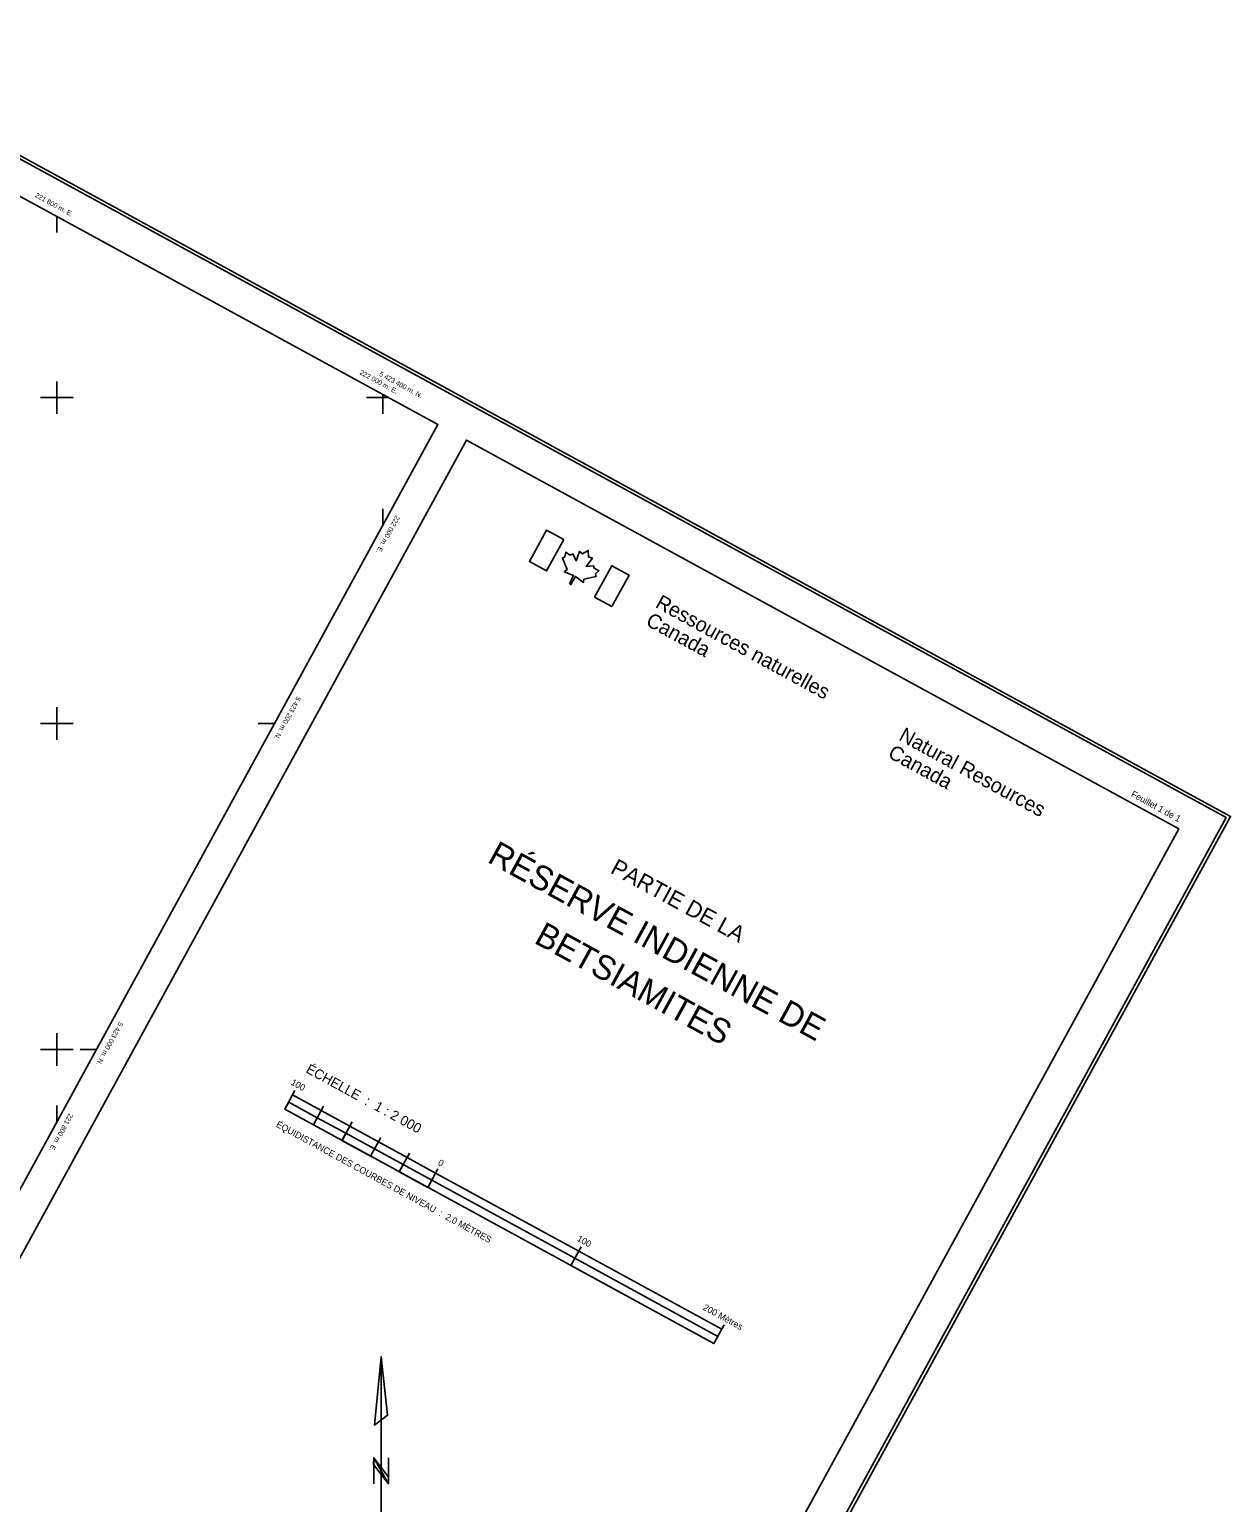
# Model space of a CAD drawing. Extents: x 219136 to 222520, y 5421589 to 5424530.
# Drawn here: x 221783 to 222520, y 5422722 to 5423626 of the extents above; entities that cross this region are included whole.
import ezdxf

# ---------------------------------------------------------------- set-up
doc = ezdxf.new("R2010")
doc.units = 0
for name, color, linetype in [('Level 60', 7, 'Continuous'), ('Level 61', 7, 'Continuous'), ('Level 63', 7, 'Continuous')]:
    doc.layers.add(name, color=color, linetype=linetype)

msp = doc.modelspace()

# ---------------------------------------------------------------- linework, layer by layer
at = {"layer": 'Level 60'}
for points in [[(219135.93, 5422982.66), (219981.09, 5424529.89), (222519.95, 5423143.06), (221674.79, 5421595.83), (219135.93, 5422982.66)], [(219138.65, 5422983.46), (219981.9, 5424527.19), (222517.24, 5423142.28), (221673.99, 5421598.55), (219138.65, 5422983.46)], [(221226.31, 5421863.6), (221663.34, 5421624.89), (222488.32, 5423135.3), (222051.3, 5423374), (221226.31, 5421863.6)]]:
    msp.add_lwpolyline(points, dxfattribs=at)
msp.add_lwpolyline([(219164.83, 5422989.67), (219989.85, 5424500.03), (222033.74, 5423383.57), (221208.72, 5421873.21)], close=True, dxfattribs=at)
at = {"layer": 'Level 61'}
for p, q in [((221800, 5423511.25), (221800, 5423501.25)), ((222003.66, 5423400), (221993.66, 5423400)), ((222000, 5423402), (222000, 5423392)), ((222000, 5423321.8), (222000, 5423331.8)), ((221933.47, 5423200), (221923.47, 5423200)), ((221824.22, 5423000), (221814.22, 5423000)), ((221800, 5422955.66), (221800, 5422965.66))]:
    msp.add_line(p, q, dxfattribs=at)
for points in [[(221800, 5423410), (221800, 5423400), (221800, 5423390)], [(221790, 5423400), (221800, 5423400), (221810, 5423400)], [(221990, 5423400), (221993.66, 5423400)], [(222000, 5423392), (222000, 5423390)], [(221800, 5423210), (221800, 5423200), (221800, 5423190)], [(221790, 5423200), (221800, 5423200), (221810, 5423200)], [(221800, 5423010), (221800, 5423000), (221800, 5422990)], [(221790, 5423000), (221800, 5423000), (221810, 5423000)]]:
    msp.add_lwpolyline(points, dxfattribs=at)
at = {"layer": 'Level 63'}
for points in [[(222110.93, 5423312.92), (222100.42, 5423318.69), (222089.84, 5423299.42), (222100.36, 5423293.65)], [(222114.36, 5423285.97), (222117, 5423290.79), (222111.2, 5423293.07), (222112.96, 5423294.57), (222110.09, 5423301.51), (222111.67, 5423302.27), (222112.14, 5423305.1), (222114.6, 5423303.36), (222116.51, 5423304.12), (222118.58, 5423299.92), (222120.65, 5423305.64), (222122.46, 5423304.17), (222125.84, 5423306.28), (222126.05, 5423302.22), (222128.54, 5423301.41), (222124.7, 5423296.31), (222129.18, 5423296.8), (222129.59, 5423295.27), (222132.49, 5423293.78), (222130.36, 5423291.78), (222130.75, 5423290.24), (222123.31, 5423288.54), (222123.1, 5423286.62), (222118.12, 5423290.31), (222115.35, 5423285.32)], [(222129.86, 5423277.6), (222140.37, 5423271.81), (222150.97, 5423291.09), (222140.44, 5423296.87)], [(221939.79, 5422963.35), (221957.36, 5422953.75), (221959.74, 5422958.15), (221942.19, 5422967.74)], [(221962.14, 5422962.54), (221979.7, 5422952.94), (221977.3, 5422948.55), (221959.74, 5422958.15)], [(221974.89, 5422944.14), (221992.45, 5422934.56), (221994.86, 5422938.97), (221977.3, 5422948.55)], [(221997.25, 5422943.36), (222014.8, 5422933.77), (222012.4, 5422929.38), (221994.86, 5422938.97)], [(222010, 5422925), (222027.56, 5422915.39), (222029.95, 5422919.78), (222012.4, 5422929.38)], [(222032.34, 5422924.18), (222120.12, 5422876.24), (222117.72, 5422871.86), (222029.95, 5422919.79)], [(222115.33, 5422867.48), (222203.08, 5422819.52), (222205.47, 5422823.92), (222117.72, 5422871.86)], [(221998.83, 5422811.49), (222002.84, 5422775.51), (221994.83, 5422769.49)], [(222003.33, 5422733.49), (221994.28, 5422745.3), (221994.33, 5422749.49), (222003.33, 5422737.59)]]:
    msp.add_lwpolyline(points, close=True, dxfattribs=at)
for points in [[(221939.79, 5422963.35), (221946.02, 5422974.76)], [(221944.59, 5422972.13), (221962.14, 5422962.54)], [(221939.79, 5422963.35), (222203.08, 5422819.52)], [(221942.19, 5422967.74), (221959.74, 5422958.15)], [(221957.35, 5422953.76), (221963.58, 5422965.17)], [(221962.14, 5422962.54), (221979.7, 5422952.94)], [(221959.74, 5422958.15), (221977.3, 5422948.55)], [(221974.91, 5422944.16), (221981.14, 5422955.57)], [(221979.7, 5422952.94), (221997.25, 5422943.36)], [(221977.3, 5422948.55), (221994.86, 5422938.97)], [(221992.46, 5422934.59), (221998.69, 5422945.99)], [(221994.86, 5422938.97), (222012.4, 5422929.38)], [(221997.25, 5422943.36), (222014.8, 5422933.77)], [(222010.02, 5422925), (222016.22, 5422936.41)], [(222012.4, 5422929.38), (222029.95, 5422919.79)], [(222014.8, 5422933.77), (222032.34, 5422924.18)], [(222027.56, 5422915.39), (222033.78, 5422926.82)], [(222029.95, 5422919.79), (222117.72, 5422871.86)], [(222032.34, 5422924.18), (222120.12, 5422876.24)], [(222115.33, 5422867.48), (222121.55, 5422878.88)], [(222117.72, 5422871.86), (222205.47, 5422823.92)], [(222120.12, 5422876.24), (222207.87, 5422828.31)], [(222203.08, 5422819.52), (222209.32, 5422830.93)], [(221998.83, 5422705.49), (221998.83, 5422811.49), (221994.83, 5422769.49), (222002.84, 5422775.51), (221998.83, 5422811.49)], [(221994.34, 5422733.5), (221994.33, 5422749.49), (222003.33, 5422733.49), (222003.34, 5422749.49)]]:
    msp.add_lwpolyline(points, dxfattribs=at)

# ---------------------------------------------------------------- texts
at = {"layer": 'Level 61'}
for s, height, rotation, p in [('221 800 m. E.', 3, 331.35475, (221786.31, 5423523.29)), ('222 000 m. E.', 3, 331.35475, (221985.43, 5423414.52)), ('5 423 400 m. N.', 3, 331.35475, (221997.4, 5423413.61)), ('222 000 m. E.', 2.9999, 241.35484, (222007.96, 5423328.03)), ('5 423 200 m. N.', 2.9999, 241.35484, (221947.26, 5423216.92)), ('5 423 000 m. N.', 2.9999, 241.35484, (221838.14, 5423017.13)), ('221 800 m. E.', 2.9999, 241.35484, (221807.48, 5422961.01))]:
    msp.add_text(s, height=height, rotation=rotation, dxfattribs=at).set_placement(p)
at = {"layer": 'Level 63'}
for s, height, rotation, p in [('Ressources naturelles', 9, 331.3379, (222166.53, 5423271.65)), ('Canada', 9, 331.3379, (222160.64, 5423260.7)), ('Natural Resources', 9, 331.3379, (222315.83, 5423190.2)), ('Canada', 9, 331.3379, (222309.17, 5423179.59)), ('Feuillet 1 de 1', 4, 331.3379, (222458.55, 5423155.52)), ('RÉSERVE INDIENNE DE', 15, 331.3548, (222063.43, 5423115.36)), ('PARTIE DE LA', 10, 331.35475, (222138.93, 5423108.69)), ('BETSIAMITES', 15, 331.3548, (222092.05, 5423065.71)), ('ÉCHELLE  :  1 : 2 000', 6, 331.3379, (221952.25, 5422986.17)), ('100', 4, 331.3379, (221943.13, 5422978.62)), ('ÉQUIDISTANCE DES COURBES DE NIVEAU  :  2,0 MÈTRES', 4, 331.3379, (221934.04, 5422952.81)), ('0', 4, 331.3379, (222033.36, 5422929.33)), ('100', 4, 331.3379, (222118.65, 5422882.74)), ('200 Mètres', 4, 331.3379, (222195.97, 5422840.5))]:
    msp.add_text(s, height=height, rotation=rotation, dxfattribs=at).set_placement(p)

doc.saveas('drawing.dxf')
